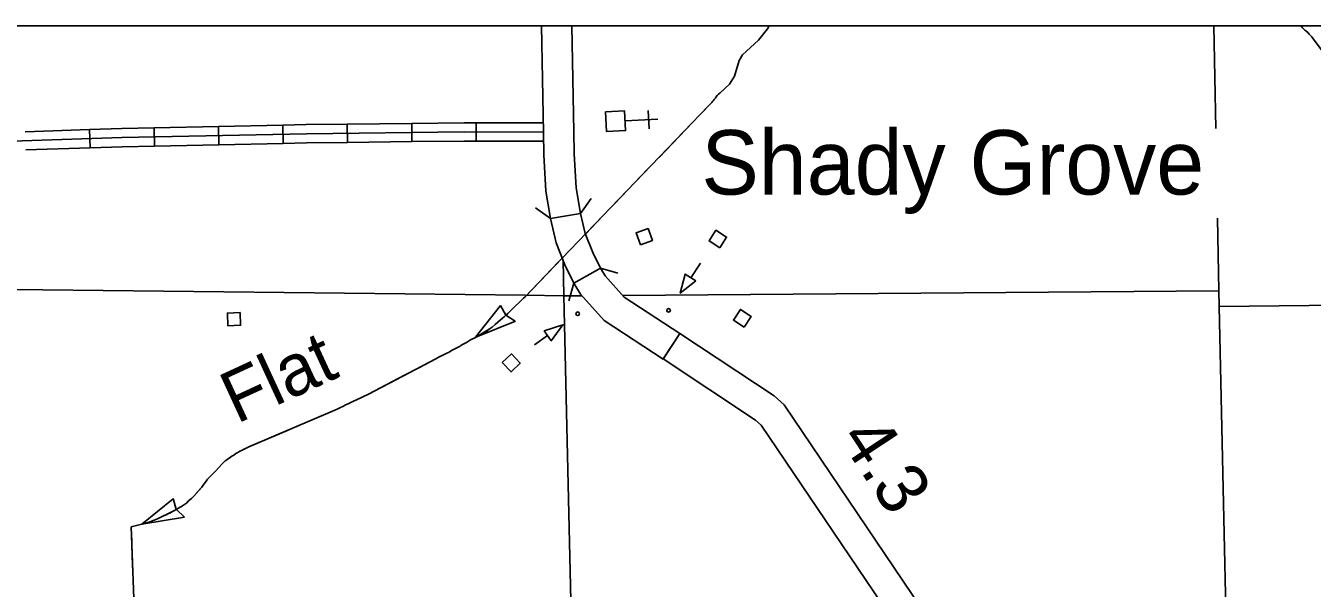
# Model space of a CAD drawing. Extents: x 1084508 to 1142749, y 1057638 to 1093403.
# Drawn here: x 1092618 to 1095928, y 1091956 to 1093403 of the extents above; entities that cross this region are included whole.
import ezdxf

# ---------------------------------------------------------------- set-up
doc = ezdxf.new("R2010")
doc.units = 0
for name, color, linetype in [('DSN_DRFT_Named-Boundary', 7, 'Continuous'), ('Level 10', 7, 'Continuous'), ('Level 24', 7, 'Continuous'), ('Level 32', 7, 'Continuous'), ('Level 35', 7, 'Continuous'), ('Level 37', 7, 'Continuous'), ('Level 4', 7, 'Continuous'), ('Level 41', 7, 'Continuous'), ('Level 43', 7, 'Continuous'), ('Level 48', 7, 'Continuous'), ('Level 5', 7, 'Continuous'), ('Level 56', 7, 'Continuous'), ('Level 57', 7, 'Continuous')]:
    doc.layers.add(name, color=color, linetype=linetype)

msp = doc.modelspace()

# ---------------------------------------------------------------- linework, layer by layer
at = {"layer": 'DSN_DRFT_Named-Boundary'}
msp.add_lwpolyline([(1084507.9, 1057640), (1142749.2, 1057640), (1142749.2, 1093403.4), (1084507.9, 1093403.4)], close=True, dxfattribs=at)
at = {"layer": 'Level 10'}
for p, q in [((1093949.8, 1093129), (1093944.4, 1093403.4)), ((1094022.9, 1093403.4), (1094028.2, 1093130.1)), ((1094045.1, 1092920.2), (1093967.7, 1092907.4)), ((1094257.3, 1092546), (1094300.6, 1092611.4))]:
    msp.add_line(p, q, dxfattribs=at)
for points in [[(1093967.7, 1092907.4), (1093956.1, 1092977.5), (1093950.3, 1093071.3), (1093949.8, 1093129)], [(1094028.2, 1093130.1), (1094028.7, 1093074.1), (1094034.1, 1092986.4), (1094045.1, 1092920.2)], [(1094096.2, 1092779.9), (1094076.7, 1092819.8), (1094057.3, 1092868.9), (1094045.1, 1092920.2)], [(1094027.8, 1092741.2), (1094004.8, 1092788.4), (1093982.5, 1092844.8), (1093967.7, 1092907.4)], [(1094027.8, 1092741.2), (1094096.2, 1092779.9), (1094096.2, 1092779.9)], [(1094096.2, 1092779.9), (1094108.3, 1092759.6), (1094157.5, 1092705.3), (1094300.5, 1092611.5)], [(1094257.4, 1092545.9), (1094106.1, 1092645.2), (1094045, 1092712.7), (1094027.8, 1092741.2)], [(1094257.4, 1092545.9), (1094300.5, 1092611.5)], [(1094300.5, 1092611.5), (1094257.4, 1092545.9)], [(1094300.6, 1092611.4), (1094543, 1092450.8), (1094569.1, 1092428), (1094969.7, 1091834.7), (1094981.8, 1091813.8), (1095413.5, 1091269.6), (1095426.6, 1091245.4), (1095433.4, 1091218.2), (1095532, 1090007), (1095553.6, 1089372.3), (1095564.6, 1089178.3)], [(1094300.6, 1092611.4), (1094543, 1092450.8), (1094569.1, 1092428), (1094969.7, 1091834.7), (1094981.8, 1091813.8), (1095413.5, 1091269.6), (1095426.6, 1091245.4), (1095433.4, 1091218.2), (1095532, 1090007), (1095553.6, 1089372.3), (1095564.6, 1089178.3)], [(1095486.4, 1089171.3), (1095475.3, 1089368.7), (1095453.7, 1090002.4), (1095355.7, 1091205.5), (1095352.9, 1091216.7), (1095347.8, 1091226.1), (1094916.7, 1091769.6), (1094903.1, 1091793.1), (1094509.9, 1092375.5), (1094495.3, 1092388.2), (1094257.3, 1092546)], [(1095486.4, 1089171.3), (1095475.3, 1089368.7), (1095453.7, 1090002.4), (1095355.7, 1091205.5), (1095352.9, 1091216.7), (1095347.8, 1091226.1), (1094916.7, 1091769.6), (1094903.1, 1091793.1), (1094509.9, 1092375.5), (1094495.3, 1092388.2), (1094257.3, 1092546)]]:
    msp.add_lwpolyline(points, dxfattribs=at)
at = {"layer": 'Level 32'}
for p, q in [((1093280.3, 1093100.8), (1093279.3, 1093147.9)), ((1093445.8, 1093103.2), (1093445.2, 1093150.3)), ((1093611.5, 1093105.1), (1093611, 1093152.2)), ((1093776.9, 1093106.5), (1093777, 1093153.6)), ((1092783.5, 1093089.2), (1092782, 1093136.2)), ((1092948.9, 1093093.7), (1092947.9, 1093140.7)), ((1093114.6, 1093097.2), (1093113.6, 1093144.3))]:
    msp.add_line(p, q, dxfattribs=at)
for points in [[(1093113.6, 1093144.3), (1093279.3, 1093147.9)], [(1093279.3, 1093147.9), (1093339.5, 1093149.2), (1093445.2, 1093150.3)], [(1093445.2, 1093150.3), (1093611, 1093152.2)], [(1093611, 1093152.2), (1093745.8, 1093153.7), (1093777, 1093153.6)], [(1093777, 1093153.6), (1093942.7, 1093153.4)], [(1093942.7, 1093153.4), (1093949.8, 1093153.4)], [(1091294.9, 1093058.7), (1091307.1, 1093058.4), (1091914.4, 1093084.2), (1092865.4, 1093115.4), (1093339.9, 1093125.6), (1093745.9, 1093130.1), (1093949.8, 1093129.8)], [(1092616.3, 1093130.8), (1092782, 1093136.2)], [(1092782, 1093136.2), (1092864.8, 1093139), (1092947.9, 1093140.7)], [(1092947.9, 1093140.7), (1093113.6, 1093144.3)], [(1092617.9, 1093083.7), (1092783.5, 1093089.2)], [(1092783.5, 1093089.2), (1092866, 1093091.9), (1092948.9, 1093093.7)], [(1092948.9, 1093093.7), (1093114.6, 1093097.2)], [(1093114.6, 1093097.2), (1093280.3, 1093100.8)], [(1093280.3, 1093100.8), (1093340.3, 1093102.1), (1093445.8, 1093103.2)], [(1093445.8, 1093103.2), (1093611.5, 1093105.1)], [(1093611.5, 1093105.1), (1093746, 1093106.6), (1093776.9, 1093106.5)], [(1093776.9, 1093106.5), (1093942.6, 1093106.3)], [(1093942.6, 1093106.3), (1093949.7, 1093106.3)]]:
    msp.add_lwpolyline(points, dxfattribs=at)
at = {"layer": 'Level 35'}
msp.add_lwpolyline([(1094403.4, 1093230.3), (1094428.4, 1093253.3), (1094440.9, 1093273.9), (1094453.2, 1093314.1), (1094461.5, 1093328.9), (1094502.9, 1093366.3), (1094525.8, 1093395.5), (1094530.6, 1093403.4)], dxfattribs=at)
at = {"layer": 'Level 37'}
for points in [[(1094072.5, 1092958.5), (1094045.1, 1092920.2)], [(1093967.7, 1092907.4), (1093929.4, 1092934.8)], [(1094096.2, 1092779.9), (1094141.5, 1092767.2)], [(1094015.2, 1092695.9), (1094027.9, 1092741.3)]]:
    msp.add_lwpolyline(points, dxfattribs=at)
at = {"layer": 'Level 4'}
msp.add_line((1095674.3, 1093403.4), (1095679.2, 1093139.2), dxfattribs=at)
msp.add_lwpolyline([(1095683.4, 1092908.6), (1095686.9, 1092721.2), (1095687.7, 1092681.2), (1095724.4, 1091045.1), (1095725.5, 1091017.6), (1095743.4, 1089383.2)], dxfattribs=at)
at = {"layer": 'Level 41'}
for centre in [(1094037.8, 1092662.2), (1094271.6, 1092671.1)]:
    msp.add_circle(centre, 4.71, dxfattribs=at)
at = {"layer": 'Level 43'}
for p, q in [((1093839.1, 1092683.9), (1093852.7, 1092658.6)), ((1093775.3, 1092601.8), (1093839.2, 1092683.7)), ((1093877.3, 1092643.3), (1093853, 1092658.4)), ((1093775.5, 1092601.8), (1093877.6, 1092643.5)), ((1092916.8, 1092121), (1092997.3, 1092186.6)), ((1092997.2, 1092186.7), (1093005.2, 1092159.2)), ((1093026.1, 1092139), (1093005.4, 1092158.9)), ((1092916.9, 1092121), (1093026, 1092139.3))]:
    msp.add_line(p, q, dxfattribs=at)
for points in [[(1095897.6, 1093403.4), (1095899.7, 1093401), (1095902.3, 1093398.3), (1095908.3, 1093392), (1095910.8, 1093390.1), (1095916, 1093385.8), (1095919.7, 1093381.6), (1095923, 1093378.2), (1095926.1, 1093374.7), (1095928.5, 1093371.8), (1096000.1, 1093275.6), (1096002.8, 1093271.3), (1096007.4, 1093265.2), (1096011.4, 1093259), (1096014.7, 1093254.7), (1096018.1, 1093247)], [(1095897.6, 1093403.4), (1095899.7, 1093401), (1095902.3, 1093398.3), (1095908.3, 1093392), (1095910.8, 1093390.1), (1095916, 1093385.8), (1095919.7, 1093381.6), (1095921.2, 1093380)], [(1094403.4, 1093230.3), (1094400.4, 1093227.1), (1094396.8, 1093223.8), (1094393.1, 1093219.2), (1094392, 1093216.7), (1094389, 1093213.4), (1094386.6, 1093210.2), (1094384.1, 1093207.5), (1094382.9, 1093206.2), (1094378.7, 1093202), (1094373.8, 1093196.5), (1093998, 1092805.5)], [(1094403.4, 1093230.3), (1094400.4, 1093227.1), (1094396.8, 1093223.8), (1094393.1, 1093219.2), (1094392, 1093216.7), (1094389, 1093213.4), (1094386.6, 1093210.2), (1094384.1, 1093207.5), (1094382.9, 1093206.2), (1094378.7, 1093202), (1094373.8, 1093196.5), (1094362.1, 1093184.2)], [(1094333.4, 1093154.3), (1094247.2, 1093064.7)], [(1094218.5, 1093034.9), (1094132.4, 1092945.3)], [(1094103.7, 1092915.4), (1094057.6, 1092867.5)], [(1093998, 1092805.5), (1093902.7, 1092706.3), (1093898.4, 1092702.4), (1093893.6, 1092697.2), (1093886.7, 1092690.8), (1093877.7, 1092682.7), (1093860.7, 1092665.7), (1093857.7, 1092663.1), (1093852.8, 1092658.5), (1093848.9, 1092654.6), (1093844.6, 1092650.6), (1093839.4, 1092646.6), (1093832.1, 1092640.7), (1093825.4, 1092634.8), (1093817.4, 1092628.2), (1093809.8, 1092622.6), (1093802.1, 1092616.9), (1093795.3, 1092612.9)], [(1093988.8, 1092795.9), (1093902.7, 1092706.3), (1093902.6, 1092706.3)], [(1093872.7, 1092677.7), (1093860.7, 1092665.7), (1093857.7, 1092663.1), (1093852.8, 1092658.5), (1093848.9, 1092654.6), (1093844.6, 1092650.6), (1093839.4, 1092646.6), (1093832.1, 1092640.7), (1093825.4, 1092634.8), (1093817.4, 1092628.2), (1093809.8, 1092622.6), (1093801.2, 1092617.4), (1093795.9, 1092614.1), (1093789.5, 1092610.1), (1093784.5, 1092607.1), (1093779.7, 1092604.4), (1093775.2, 1092601.7)], [(1093795.3, 1092612.9), (1093789.8, 1092609.5), (1093784.2, 1092606.1), (1093778.7, 1092603.4), (1093771.8, 1092600), (1093765.7, 1092596.6), (1093759.5, 1092593.3), (1093756.5, 1092591.6), (1093751.7, 1092588.5), (1093743.5, 1092583.8), (1093737.3, 1092580.5), (1093735.5, 1092579.1), (1093728.6, 1092575.5), (1093725, 1092573.7), (1093720, 1092571), (1093715.1, 1092568.3), (1093710.8, 1092565.9), (1093707.1, 1092563.6), (1093699.6, 1092560.1), (1093692.2, 1092556.7), (1093689.1, 1092554.7), (1093683.6, 1092552), (1093678.6, 1092549.9), (1093673.1, 1092546.6), (1093499.5, 1092455.6), (1093466.7, 1092439.9), (1093461.1, 1092437.2), (1093454.3, 1092434.4), (1093447.5, 1092431), (1093440.7, 1092427.9), (1093435.1, 1092424.9), (1093427.7, 1092421.5), (1093419, 1092417.3), (1093191.5, 1092320), (1093183.5, 1092315.9), (1093177.9, 1092313.2), (1093172.7, 1092310.5), (1093168.9, 1092308.7), (1093163.1, 1092305.7), (1093158.8, 1092303), (1093152.9, 1092299), (1093148.3, 1092295.7), (1093144.3, 1092293), (1093138.5, 1092289), (1093134.8, 1092286.4), (1093131.1, 1092283.7), (1093128.7, 1092281.7), (1093127.2, 1092280.5), (1093122.9, 1092276.3), (1093105.8, 1092257.3), (1093090.9, 1092241.9), (1093085.7, 1092236.7), (1093080.2, 1092229.5), (1093076, 1092224.3), (1093070.7, 1092216.6), (1093050.1, 1092193.1), (1093044.7, 1092187.3), (1093036.7, 1092180.7), (1093031.2, 1092175.4), (1093023.9, 1092170.1), (1093017.1, 1092165.4), (1093009.1, 1092161.4), (1093003.6, 1092158), (1092995.5, 1092153.3), (1092990.6, 1092150.6), (1092985, 1092148.5), (1092978.8, 1092145.1), (1092972.6, 1092142.7), (1092965.2, 1092138.9), (1092958.4, 1092135.5), (1092951, 1092132.1), (1092946, 1092130.1), (1092939.8, 1092127.9), (1092934.5, 1092125.8), (1092926.7, 1092123.9), (1092913, 1092120), (1092889.3, 1092114), (1092898.7, 1091860.5)], [(1093684.2, 1092552.3), (1093683.6, 1092552), (1093678.6, 1092549.9), (1093673.1, 1092546.6), (1093629.2, 1092523.6)], [(1093739, 1092581.4), (1093737.3, 1092580.5), (1093735.5, 1092579.1), (1093728.6, 1092575.5), (1093725, 1092573.7), (1093720, 1092571), (1093715.1, 1092568.3), (1093710.8, 1092565.9), (1093707.1, 1092563.6), (1093699.6, 1092560.1), (1093692.2, 1092556.7), (1093689.1, 1092554.7), (1093684.2, 1092552.3)], [(1093592.5, 1092504.3), (1093499.5, 1092455.6), (1093482, 1092447.3)], [(1093444.5, 1092429.7), (1093440.7, 1092427.9), (1093435.1, 1092424.9), (1093427.7, 1092421.5), (1093419, 1092417.3), (1093330.8, 1092379.6)], [(1093292.7, 1092363.3), (1093191.5, 1092320), (1093183.5, 1092315.9), (1093178.8, 1092313.6)], [(1093143.4, 1092292.4), (1093138.5, 1092289), (1093134.8, 1092286.4), (1093131.1, 1092283.7), (1093128.7, 1092281.7), (1093127.2, 1092280.5), (1093122.9, 1092276.3), (1093105.8, 1092257.3), (1093090.9, 1092241.9), (1093085.7, 1092236.7), (1093080.2, 1092229.5), (1093076, 1092224.3), (1093070.7, 1092216.6), (1093058.3, 1092202.5)], [(1093028.7, 1092173.6), (1093023.9, 1092170.1), (1093017.1, 1092165.4), (1093009.1, 1092161.4), (1093003.6, 1092158), (1092995.5, 1092153.3), (1092990.4, 1092150.8), (1092985, 1092148.5), (1092978.6, 1092145.2), (1092972.6, 1092142.7), (1092965.2, 1092138.9), (1092958.4, 1092135.5), (1092951, 1092132.1), (1092946, 1092130.1), (1092939.8, 1092127.9), (1092934.5, 1092125.8), (1092926.7, 1092123.9), (1092916.9, 1092121.1)], [(1092889.8, 1092101.1), (1092892.1, 1092038.9)], [(1092892.1, 1092038.9), (1092894.4, 1091976.8)]]:
    msp.add_lwpolyline(points, dxfattribs=at)
at = {"layer": 'Level 5'}
msp.add_line((1094153.6, 1092709.6), (1095686.9, 1092721.2), dxfattribs=at)
for points in [[(1094000.2, 1092800.1), (1094002.1, 1092708.2), (1094041.1, 1091028.2)], [(1091469.1, 1092684.2), (1092350.2, 1092727), (1093903.8, 1092710.2), (1094002.1, 1092708.2), (1094048.6, 1092708.7)], [(1095687.7, 1092681.2), (1096459.1, 1092689.4)]]:
    msp.add_lwpolyline(points, dxfattribs=at)
at = {"layer": 'Level 56'}
for p, q in [((1094328.7, 1092755.2), (1094353.5, 1092792.6)), ((1093927.1, 1092582.7), (1093960.2, 1092606.5))]:
    msp.add_line(p, q, dxfattribs=at)
for points in [[(1094199.5, 1092839.6), (1094188.1, 1092870.2), (1094218.8, 1092881.6), (1094230.2, 1092851)], [(1094403.4, 1092832.2), (1094375.8, 1092849.7), (1094393.4, 1092877.4), (1094421, 1092859.8)], [(1094341.4, 1092746.8), (1094314.7, 1092764.5), (1094301.5, 1092715.6)], [(1093138, 1092631.4), (1093136.8, 1092664.1), (1093169.5, 1092665.3), (1093170.7, 1092632.6)], [(1094465.9, 1092628.1), (1094438.6, 1092646), (1094456.5, 1092673.4), (1094483.8, 1092655.6)], [(1093951.3, 1092618.8), (1093970, 1092592.8), (1093999.7, 1092633.9)], [(1093843.7, 1092536.6), (1093867.4, 1092559.1), (1093890, 1092535.3), (1093866.3, 1092512.8)]]:
    msp.add_lwpolyline(points, close=True, dxfattribs=at)
at = {"layer": 'Level 57'}
for p, q in [((1094219.4, 1093185.4), (1094221.7, 1093138.3)), ((1094244.1, 1093163), (1094159.6, 1093158.9))]:
    msp.add_line(p, q, dxfattribs=at)
msp.add_lwpolyline([(1094109.5, 1093182), (1094158.4, 1093184.3), (1094160.9, 1093133.6), (1094112, 1093131.2)], close=True, dxfattribs=at)

# ---------------------------------------------------------------- texts
at = {"layer": 'Level 24'}
msp.add_text('Shady Grove', height=165.73, dxfattribs=at).set_placement((1094356, 1092969.1))
at = {"layer": 'Level 35'}
msp.add_text('Flat', height=132.58, rotation=24.7418, dxfattribs=at).set_placement((1093160.3, 1092378.2))
at = {"layer": 'Level 48'}
msp.add_text('4.3', height=132.58, rotation=303.3723, dxfattribs=at).set_placement((1094708.7, 1092341.9))

doc.saveas('drawing.dxf')
